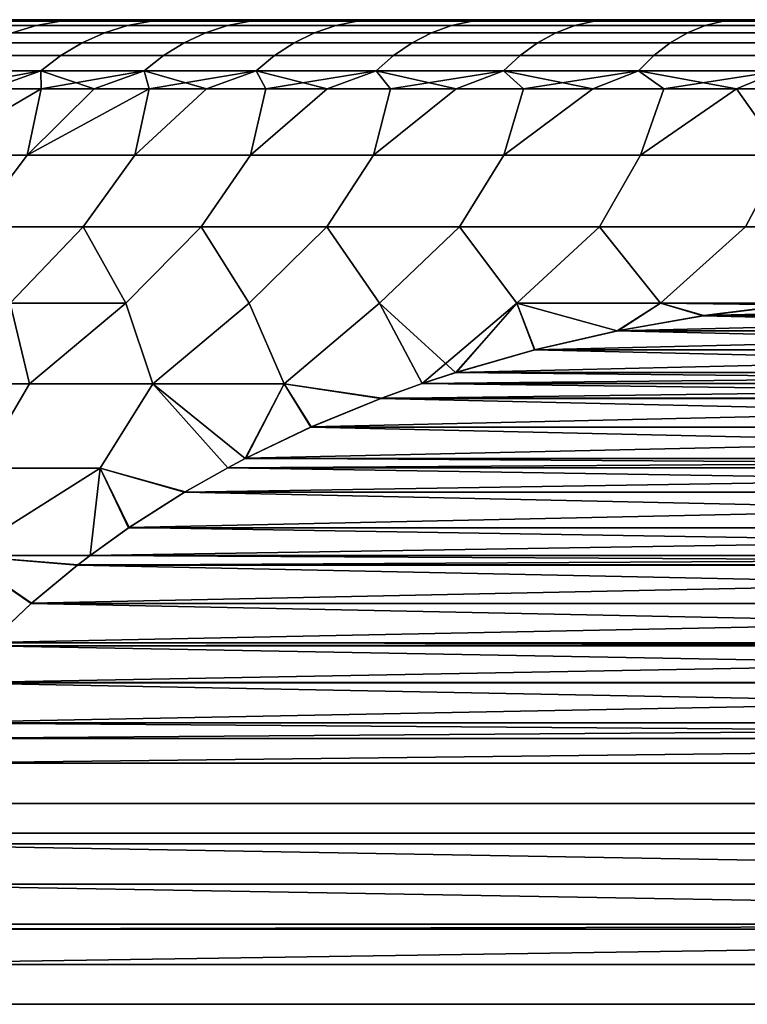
# Model space of a CAD drawing. Header units: metres. Extents: x -109 to 109, y -100 to 58.
# Tile 571 of 642: x 67.04 to 69.68, y 23.43 to 27. Entities that reach past the tile are written whole.
import ezdxf

# ---------------------------------------------------------------- set-up
doc = ezdxf.new("R2010")
doc.units = ezdxf.units.M
doc.layers.add('solid_21_062_100_XXX', color=7, linetype='CONTINUOUS')

msp = doc.modelspace()

# ---------------------------------------------------------------- linework, layer by layer
at = {"layer": 'solid_21_062_100_XXX'}
for points in [[(87.140907, 27, -0.321182), (65.854248, 27), (65.859093, 27, 0.321182), (87.145752, 27)], [(87.126366, 27, -0.642143), (65.859093, 27, -0.321184), (65.854248, 27), (87.140907, 27, -0.321182)], [(65.873634, 27, 0.642143), (87.140907, 27, 0.321184), (87.145752, 27), (65.859093, 27, 0.321182)], [(87.102112, 27, -0.962946), (65.873634, 27, -0.642147), (65.859093, 27, -0.321184), (87.126366, 27, -0.642143)], [(65.897888, 27, 0.962946), (87.126366, 27, 0.642147), (87.140907, 27, 0.321184), (65.873634, 27, 0.642143)], [(87.068169, 27, -1.282894), (65.897888, 27, -0.962951), (65.873634, 27, -0.642147), (87.102112, 27, -0.962946)], [(65.931831, 27, 1.282894), (87.102112, 27, 0.962951), (87.126366, 27, 0.642147), (65.897888, 27, 0.962946)], [(87.024551, 27, -1.60181), (65.931831, 27, -1.282899), (65.897888, 27, -0.962951), (87.068169, 27, -1.282894)], [(65.975449, 27, 1.60181), (87.068169, 27, 1.282899), (87.102112, 27, 0.962951), (65.931831, 27, 1.282894)], [(86.971336, 27, -1.919156), (65.975449, 27, -1.601815), (65.931831, 27, -1.282899), (87.024551, 27, -1.60181)], [(66.028664, 27, 1.919156), (87.024551, 27, 1.601815), (87.068169, 27, 1.282899), (65.975449, 27, 1.60181)], [(86.908562, 27, -2.234689), (66.028671, 27, -1.91916), (65.975449, 27, -1.601815), (86.971336, 27, -1.919156)], [(66.091438, 27, 2.234689), (86.971329, 27, 1.91916), (87.024551, 27, 1.601815), (66.028664, 27, 1.919156)], [(86.836288, 27, -2.548169), (66.091438, 27, -2.234693), (66.028671, 27, -1.91916), (86.908562, 27, -2.234689)], [(66.163712, 27, 2.548169), (86.908562, 27, 2.234693), (86.971329, 27, 1.91916), (66.091438, 27, 2.234689)], [(86.754593, 27, -2.859239), (66.163712, 27, -2.548174), (66.091438, 27, -2.234693), (86.836288, 27, -2.548169)], [(66.245407, 27, 2.859239), (86.836288, 27, 2.548174), (86.908562, 27, 2.234693), (66.163712, 27, 2.548169)], [(86.663521, 27, -3.167783), (66.245407, 27, -2.859244), (66.163712, 27, -2.548174), (86.754593, 27, -2.859239)], [(66.336479, 27, 3.167783), (86.754593, 27, 2.859244), (86.836288, 27, 2.548174), (66.245407, 27, 2.859239)], [(86.563179, 27, -3.47338), (66.336479, 27, -3.167789), (66.245407, 27, -2.859244), (86.663521, 27, -3.167783)], [(66.436821, 27, 3.47338), (86.663521, 27, 3.167789), (86.754593, 27, 2.859244), (66.336479, 27, 3.167783)], [(86.453651, 27, -3.775829), (66.436821, 27, -3.473385), (66.336479, 27, -3.167789), (86.563179, 27, -3.47338)], [(66.546349, 27, 3.775829), (86.563179, 27, 3.473385), (86.663521, 27, 3.167789), (66.436821, 27, 3.47338)], [(86.335022, 27, -4.074839), (66.546356, 27, -3.775835), (66.436821, 27, -3.473385), (86.453651, 27, -3.775829)], [(66.664978, 27, 4.074839), (86.453644, 27, 3.775835), (86.563179, 27, 3.473385), (66.546349, 27, 3.775829)], [(86.207451, 27, -4.370056), (66.664978, 27, -4.074845), (66.546356, 27, -3.775835), (86.335022, 27, -4.074839)], [(66.792549, 27, 4.370056), (86.335022, 27, 4.074845), (86.453644, 27, 3.775835), (66.664978, 27, 4.074839)], [(86.070992, 27, -4.66134), (66.792549, 27, -4.370062), (66.664978, 27, -4.074845), (86.207451, 27, -4.370056)], [(66.803749, 26.97884, -4.869641), (67.103294, 26.97884, -5.425189), (67.016785, 26.952507, -5.475135), (66.714478, 26.952507, -4.914473)], [(67.103294, 26.97884, 5.425189), (66.803749, 26.97884, 4.869641), (66.714478, 26.952507, 4.914473), (67.016785, 26.952507, 5.475135)], [(66.929008, 27, 4.66134), (86.207451, 27, 4.370062), (86.335022, 27, 4.074845), (66.792549, 27, 4.370056)], [(85.925842, 27, -4.94828), (66.929008, 27, -4.661346), (66.792549, 27, -4.370062), (86.070992, 27, -4.66134)], [(66.894966, 26.994728, -4.823829), (67.191696, 26.994728, -5.374151), (67.103294, 26.97884, -5.425189), (66.803749, 26.97884, -4.869641)], [(67.191696, 26.994728, 5.374151), (66.894966, 26.994728, 4.823829), (66.803749, 26.97884, 4.869641), (67.103294, 26.97884, 5.425189)], [(66.894966, 26.994728, 4.823829), (67.074158, 27, 4.94828), (66.929008, 27, 4.66134)], [(67.191696, 26.994728, 5.374151), (67.074158, 27, 4.94828), (66.894966, 26.994728, 4.823829)], [(66.894966, 26.994728, -4.823829), (66.929008, 27, -4.661346), (67.074158, 27, -4.948287)], [(66.894966, 26.994728, -4.823829), (67.074158, 27, -4.948287), (67.227928, 27, -5.23075)], [(66.894966, 26.994728, -4.823829), (67.227928, 27, -5.23075), (67.191696, 26.994728, -5.374151)], [(67.074158, 27, 4.94828), (86.070992, 27, 4.661346), (86.207451, 27, 4.370062), (66.929008, 27, 4.66134)], [(85.772072, 27, -5.230743), (67.074158, 27, -4.948287), (66.929008, 27, -4.661346), (85.925842, 27, -4.94828)], [(67.103294, 26.97884, -5.425189), (67.434639, 26.97884, -5.96238), (67.351181, 26.952507, -6.017272), (67.016785, 26.952507, -5.475135)], [(67.434639, 26.97884, 5.96238), (67.103294, 26.97884, 5.425189), (67.016785, 26.952507, 5.475135), (67.351181, 26.952507, 6.017272)], [(67.227928, 27, 5.230743), (85.925842, 27, 4.948287), (86.070992, 27, 4.661346), (67.074158, 27, 4.94828)], [(67.191696, 26.994728, 5.374151), (67.227928, 27, 5.230743), (67.074158, 27, 4.94828)], [(85.609856, 27, -5.508408), (67.227928, 27, -5.23075), (67.074158, 27, -4.948287), (85.772072, 27, -5.230743)], [(67.191696, 26.994728, -5.374151), (67.519928, 26.994728, -5.906289), (67.434639, 26.97884, -5.96238), (67.103294, 26.97884, -5.425189)], [(67.519928, 26.994728, 5.906289), (67.191696, 26.994728, 5.374151), (67.103294, 26.97884, 5.425189), (67.434639, 26.97884, 5.96238)], [(67.191696, 26.994728, 5.374151), (67.390144, 27, 5.508408), (67.227928, 27, 5.230743)], [(67.519928, 26.994728, 5.906289), (67.390144, 27, 5.508408), (67.191696, 26.994728, 5.374151)], [(67.191696, 26.994728, -5.374151), (67.227928, 27, -5.23075), (67.390152, 27, -5.508414)], [(67.519928, 26.994728, -5.906289), (67.191696, 26.994728, -5.374151), (67.390152, 27, -5.508414), (67.560661, 27, -5.781022)], [(67.390144, 27, 5.508408), (85.772072, 27, 5.23075), (85.925842, 27, 4.948287), (67.227928, 27, 5.230743)], [(85.439346, 27, -5.781015), (67.390152, 27, -5.508414), (67.227928, 27, -5.23075), (85.609856, 27, -5.508408)], [(67.434639, 26.97884, -5.96238), (67.796661, 26.97884, -6.479396), (67.716537, 26.952507, -6.539048), (67.351181, 26.952507, -6.017272)], [(67.796661, 26.97884, 6.479396), (67.434639, 26.97884, 5.96238), (67.351181, 26.952507, 6.017272), (67.716537, 26.952507, 6.539048)], [(67.560654, 27, 5.781015), (85.609848, 27, 5.508414), (85.772072, 27, 5.23075), (67.390144, 27, 5.508408)], [(67.519928, 26.994728, 5.906289), (67.560654, 27, 5.781015), (67.390144, 27, 5.508408)], [(85.260643, 27, -6.048401), (67.560661, 27, -5.781022), (67.390152, 27, -5.508414), (85.439346, 27, -5.781015)], [(67.519928, 26.994728, -5.906289), (67.87854, 26.994728, -6.418441), (67.796661, 26.97884, -6.479396), (67.434639, 26.97884, -5.96238)], [(67.87854, 26.994728, 6.418441), (67.519928, 26.994728, 5.906289), (67.434639, 26.97884, 5.96238), (67.796661, 26.97884, 6.479396)], [(67.519928, 26.994728, 5.906289), (67.739357, 27, 6.048401), (67.560654, 27, 5.781015)], [(67.87854, 26.994728, 6.418441), (67.739357, 27, 6.048401), (67.519928, 26.994728, 5.906289)], [(67.519928, 26.994728, -5.906289), (67.560661, 27, -5.781022), (67.739365, 27, -6.048407)], [(67.87854, 26.994728, -6.418441), (67.519928, 26.994728, -5.906289), (67.739365, 27, -6.048407), (67.926003, 27, -6.310197)], [(67.739357, 27, 6.048401), (85.439339, 27, 5.781022), (85.609848, 27, 5.508414), (67.560654, 27, 5.781015)], [(85.073997, 27, -6.310192), (67.739365, 27, -6.048407), (67.560661, 27, -5.781022), (85.260643, 27, -6.048401)], [(67.796661, 26.97884, -6.479396), (68.188126, 26.97884, -6.974489), (68.111603, 26.952507, -7.038698), (67.716537, 26.952507, -6.539048)], [(68.188126, 26.97884, 6.974489), (67.796661, 26.97884, 6.479396), (67.716537, 26.952507, 6.539048), (68.111603, 26.952507, 7.038698)], [(67.926003, 27, 6.310192), (85.260635, 27, 6.048407), (85.439339, 27, 5.781022), (67.739357, 27, 6.048401)], [(67.87854, 26.994728, 6.418441), (67.926003, 27, 6.310192), (67.739357, 27, 6.048401)], [(84.879494, 27, -6.566281), (67.926003, 27, -6.310197), (67.739365, 27, -6.048407), (85.073997, 27, -6.310192)], [(67.87854, 26.994728, -6.418441), (68.266319, 26.994728, -6.908875), (68.188126, 26.97884, -6.974489), (67.796661, 26.97884, -6.479396)], [(68.266319, 26.994728, 6.908875), (67.87854, 26.994728, 6.418441), (67.796661, 26.97884, 6.479396), (68.188126, 26.97884, 6.974489)], [(67.87854, 26.994728, 6.418441), (68.120506, 27, 6.566281), (67.926003, 27, 6.310192)], [(68.266319, 26.994728, 6.908875), (68.120506, 27, 6.566281), (67.87854, 26.994728, 6.418441)], [(67.87854, 26.994728, -6.418441), (67.926003, 27, -6.310197), (68.120506, 27, -6.566288)], [(68.266319, 26.994728, -6.908875), (67.87854, 26.994728, -6.418441), (68.120506, 27, -6.566288), (68.322624, 27, -6.816337)], [(68.120506, 27, 6.566281), (85.073997, 27, 6.310197), (85.260635, 27, 6.048407), (67.926003, 27, 6.310192)], [(84.677383, 27, -6.816331), (68.120506, 27, -6.566288), (67.926003, 27, -6.310197), (84.879494, 27, -6.566281)], [(68.188126, 26.97884, -6.974489), (68.607719, 26.97884, -7.445982), (68.535065, 26.952507, -7.514532), (68.111603, 26.952507, -7.038698)], [(68.607719, 26.97884, 7.445982), (68.188126, 26.97884, 6.974489), (68.111603, 26.952507, 7.038698), (68.535065, 26.952507, 7.514532)], [(68.322617, 27, 6.816331), (84.879494, 27, 6.566288), (85.073997, 27, 6.310197), (68.120506, 27, 6.566281)], [(68.266319, 26.994728, 6.908875), (68.322617, 27, 6.816331), (68.120506, 27, 6.566281)], [(84.467819, 27, -7.060165), (68.322624, 27, -6.816337), (68.120506, 27, -6.566288), (84.677383, 27, -6.816331)], [(68.266319, 26.994728, -6.908875), (68.681969, 26.994728, -7.375933), (68.607719, 26.97884, -7.445982), (68.188126, 26.97884, -6.974489)], [(68.681969, 26.994728, 7.375933), (68.266319, 26.994728, 6.908875), (68.188126, 26.97884, 6.974489), (68.607719, 26.97884, 7.445982)], [(68.266319, 26.994728, 6.908875), (68.532181, 27, 7.060165), (68.322617, 27, 6.816331)], [(68.681969, 26.994728, 7.375933), (68.532181, 27, 7.060165), (68.266319, 26.994728, 6.908875)], [(68.266319, 26.994728, -6.908875), (68.322624, 27, -6.816337), (68.532188, 27, -7.060171)], [(68.681969, 26.994728, -7.375933), (68.266319, 26.994728, -6.908875), (68.532188, 27, -7.060171), (68.749054, 27, -7.297593)], [(68.532181, 27, 7.060165), (84.677376, 27, 6.816337), (84.879494, 27, 6.566288), (68.322617, 27, 6.816331)], [(84.467819, 27, -7.060165), (68.532188, 27, -7.060171), (68.322624, 27, -6.816337)], [(68.532181, 27, 7.060165), (84.467812, 27, 7.060171), (84.677376, 27, 6.816337)], [(68.532181, 27, 7.060165), (68.749054, 27, 7.297587), (84.467812, 27, 7.060171)], [(68.681969, 26.994728, 7.375933), (68.749054, 27, 7.297587), (68.532181, 27, 7.060165)], [(84.250946, 27, -7.297587), (68.749054, 27, -7.297593), (68.532188, 27, -7.060171)], [(84.467819, 27, -7.060165), (84.250946, 27, -7.297587), (68.532188, 27, -7.060171)], [(68.607719, 26.97884, -7.445982), (69.054016, 26.97884, -7.892279), (68.985466, 26.952507, -7.964938), (68.535065, 26.952507, -7.514532)], [(69.054016, 26.97884, 7.892279), (68.607719, 26.97884, 7.445982), (68.535065, 26.952507, 7.514532), (68.985466, 26.952507, 7.964938)], [(68.681969, 26.994728, -7.375933), (69.124069, 26.994728, -7.818032), (69.054016, 26.97884, -7.892279), (68.607719, 26.97884, -7.445982)], [(69.124069, 26.994728, 7.818032), (68.681969, 26.994728, 7.375933), (68.607719, 26.97884, 7.445982), (69.054016, 26.97884, 7.892279)], [(68.681969, 26.994728, 7.375933), (68.972939, 27, 7.528301), (68.749054, 27, 7.297587)], [(69.124069, 26.994728, 7.818032), (68.972939, 27, 7.528301), (68.681969, 26.994728, 7.375933)], [(68.681969, 26.994728, -7.375933), (68.749054, 27, -7.297593), (68.972939, 27, -7.528306)], [(68.681969, 26.994728, -7.375933), (68.972939, 27, -7.528306), (69.124069, 26.994728, -7.818032)], [(68.749054, 27, 7.297587), (84.250946, 27, 7.297593), (84.467812, 27, 7.060171)], [(68.749054, 27, 7.297587), (68.972939, 27, 7.528301), (84.250946, 27, 7.297593)], [(84.027061, 27, -7.528301), (68.972939, 27, -7.528306), (68.749054, 27, -7.297593)], [(84.250946, 27, -7.297587), (84.027061, 27, -7.528301), (68.749054, 27, -7.297593)], [(68.972939, 27, 7.528301), (84.027061, 27, 7.528306), (84.250946, 27, 7.297593)], [(68.972939, 27, 7.528301), (69.203751, 27, 7.752206), (84.027061, 27, 7.528306)], [(69.124069, 26.994728, 7.818032), (69.203751, 27, 7.752206), (68.972939, 27, 7.528301)], [(83.796249, 27, -7.752206), (69.203751, 27, -7.752212), (68.972939, 27, -7.528306)], [(69.124069, 26.994728, -7.818032), (68.972939, 27, -7.528306), (69.203751, 27, -7.752212)], [(84.027061, 27, -7.528301), (83.796249, 27, -7.752206), (68.972939, 27, -7.528306)], [(69.054016, 26.97884, -7.892279), (69.525513, 26.97884, -8.311872), (69.461304, 26.952507, -8.388393), (68.985466, 26.952507, -7.964938)], [(69.525513, 26.97884, 8.311872), (69.054016, 26.97884, 7.892279), (68.985466, 26.952507, 7.964938), (69.461304, 26.952507, 8.388393)], [(69.124069, 26.994728, -7.818032), (69.591125, 26.994728, -8.233677), (69.525513, 26.97884, -8.311872), (69.054016, 26.97884, -7.892279)], [(69.591125, 26.994728, 8.233677), (69.124069, 26.994728, 7.818032), (69.054016, 26.97884, 7.892279), (69.525513, 26.97884, 8.311872)], [(69.124069, 26.994728, 7.818032), (69.591125, 26.994728, 8.233677), (69.441162, 27, 7.968988), (69.203751, 27, 7.752206)], [(69.124069, 26.994728, -7.818032), (69.203751, 27, -7.752212), (69.44117, 27, -7.968993)], [(69.124069, 26.994728, -7.818032), (69.44117, 27, -7.968993), (69.591125, 26.994728, -8.233677)], [(69.203751, 27, 7.752206), (83.796249, 27, 7.752212), (84.027061, 27, 7.528306)], [(69.203751, 27, 7.752206), (69.441162, 27, 7.968988), (83.796249, 27, 7.752212)], [(83.558838, 27, -7.968988), (69.44117, 27, -7.968993), (69.203751, 27, -7.752212)], [(83.796249, 27, -7.752206), (83.558838, 27, -7.968988), (69.203751, 27, -7.752212)], [(69.441162, 27, 7.968988), (83.55883, 27, 7.968993), (83.796249, 27, 7.752212)], [(69.441162, 27, 7.968988), (69.685043, 27, 8.17853), (83.55883, 27, 7.968993)], [(69.591125, 26.994728, 8.233677), (69.685043, 27, 8.17853), (69.441162, 27, 7.968988)], [(83.314957, 27, -8.17853), (69.685043, 27, -8.178535), (69.44117, 27, -7.968993)], [(69.591125, 26.994728, -8.233677), (69.44117, 27, -7.968993), (69.685043, 27, -8.178535)], [(83.558838, 27, -7.968988), (83.314957, 27, -8.17853), (69.44117, 27, -7.968993)], [(69.525513, 26.97884, -8.311872), (70.020607, 26.97884, -8.70334), (69.960953, 26.952507, -8.783465), (69.461304, 26.952507, -8.388393)], [(70.020607, 26.97884, 8.70334), (69.525513, 26.97884, 8.311872), (69.461304, 26.952507, 8.388393), (69.960953, 26.952507, 8.783465)], [(69.591125, 26.994728, -8.233677), (70.081558, 26.994728, -8.621463), (70.020607, 26.97884, -8.70334), (69.525513, 26.97884, -8.311872)], [(70.081558, 26.994728, 8.621463), (69.591125, 26.994728, 8.233677), (69.525513, 26.97884, 8.311872), (70.020607, 26.97884, 8.70334)], [(69.591125, 26.994728, 8.233677), (70.081558, 26.994728, 8.621463), (69.935143, 27, 8.380613), (69.685043, 27, 8.17853)], [(69.591125, 26.994728, -8.233677), (69.685043, 27, -8.178535), (69.93515, 27, -8.380618)], [(69.591125, 26.994728, -8.233677), (69.93515, 27, -8.380618), (70.081558, 26.994728, -8.621463)], [(67.016785, 26.952507, -5.475135), (67.351181, 26.952507, -6.017272), (67.270439, 26.916008, -6.070378), (66.93309, 26.916008, -5.523457)], [(67.351181, 26.952507, 6.017272), (67.016785, 26.952507, 5.475135), (66.93309, 26.916008, 5.523457), (67.270439, 26.916008, 6.070378)], [(67.351181, 26.952507, -6.017272), (67.716537, 26.952507, -6.539048), (67.639015, 26.916008, -6.596759), (67.270439, 26.916008, -6.070378)], [(67.716537, 26.952507, 6.539048), (67.351181, 26.952507, 6.017272), (67.270439, 26.916008, 6.070378), (67.639015, 26.916008, 6.596759)], [(67.716537, 26.952507, -6.539048), (68.111603, 26.952507, -7.038698), (68.037575, 26.916008, -7.100819), (67.639015, 26.916008, -6.596759)], [(68.111603, 26.952507, 7.038698), (67.716537, 26.952507, 6.539048), (67.639015, 26.916008, 6.596759), (68.037575, 26.916008, 7.100819)], [(68.111603, 26.952507, -7.038698), (68.535065, 26.952507, -7.514532), (68.464767, 26.916008, -7.580852), (68.037575, 26.916008, -7.100819)], [(68.535065, 26.952507, 7.514532), (68.111603, 26.952507, 7.038698), (68.037575, 26.916008, 7.100819), (68.464767, 26.916008, 7.580852)], [(68.535065, 26.952507, -7.514532), (68.985466, 26.952507, -7.964938), (68.919151, 26.916008, -8.035233), (68.464767, 26.916008, -7.580852)], [(68.985466, 26.952507, 7.964938), (68.535065, 26.952507, 7.514532), (68.464767, 26.916008, 7.580852), (68.919151, 26.916008, 8.035233)], [(68.985466, 26.952507, -7.964938), (69.461304, 26.952507, -8.388393), (69.399178, 26.916008, -8.462426), (68.919151, 26.916008, -8.035233)], [(69.461304, 26.952507, 8.388393), (68.985466, 26.952507, 7.964938), (68.919151, 26.916008, 8.035233), (69.399178, 26.916008, 8.462426)], [(69.461304, 26.952507, -8.388393), (69.960953, 26.952507, -8.783465), (69.903244, 26.916008, -8.860985), (69.399178, 26.916008, -8.462426)], [(69.960953, 26.952507, 8.783465), (69.461304, 26.952507, 8.388393), (69.399178, 26.916008, 8.462426), (69.903244, 26.916008, 8.860985)], [(66.93309, 26.916008, -5.523457), (67.270439, 26.916008, -6.070378), (67.193275, 26.869734, -6.121131), (66.853104, 26.869734, -5.569637)], [(67.270439, 26.916008, 6.070378), (66.93309, 26.916008, 5.523457), (66.853104, 26.869734, 5.569637), (67.193275, 26.869734, 6.121131)], [(67.270439, 26.916008, -6.070378), (67.639015, 26.916008, -6.596759), (67.564926, 26.869734, -6.651913), (67.193275, 26.869734, -6.121131)], [(67.639015, 26.916008, 6.596759), (67.270439, 26.916008, 6.070378), (67.193275, 26.869734, 6.121131), (67.564926, 26.869734, 6.651913)], [(67.639015, 26.916008, -6.596759), (68.037575, 26.916008, -7.100819), (67.96682, 26.869734, -7.160187), (67.564926, 26.869734, -6.651913)], [(68.037575, 26.916008, 7.100819), (67.639015, 26.916008, 6.596759), (67.564926, 26.869734, 6.651913), (67.96682, 26.869734, 7.160187)], [(68.037575, 26.916008, -7.100819), (68.464767, 26.916008, -7.580852), (68.397583, 26.869734, -7.644234), (67.96682, 26.869734, -7.160187)], [(68.464767, 26.916008, 7.580852), (68.037575, 26.916008, 7.100819), (67.96682, 26.869734, 7.160187), (68.397583, 26.869734, 7.644234)], [(68.464767, 26.916008, -7.580852), (68.919151, 26.916008, -8.035233), (68.855766, 26.869734, -8.102414), (68.397583, 26.869734, -7.644234)], [(68.919151, 26.916008, 8.035233), (68.464767, 26.916008, 7.580852), (68.397583, 26.869734, 7.644234), (68.855766, 26.869734, 8.102414)], [(68.919151, 26.916008, -8.035233), (69.399178, 26.916008, -8.462426), (69.339813, 26.869734, -8.533179), (68.855766, 26.869734, -8.102414)], [(69.399178, 26.916008, 8.462426), (68.919151, 26.916008, 8.035233), (68.855766, 26.869734, 8.102414), (69.339813, 26.869734, 8.533179)], [(69.399178, 26.916008, -8.462426), (69.903244, 26.916008, -8.860985), (69.848083, 26.869734, -8.93507), (69.339813, 26.869734, -8.533179)], [(69.903244, 26.916008, 8.860985), (69.399178, 26.916008, 8.462426), (69.339813, 26.869734, 8.533179), (69.848083, 26.869734, 8.93507)], [(66.853104, 26.869734, -5.569637), (67.193275, 26.869734, -6.121131), (67.120506, 26.814177, -6.16899), (66.777679, 26.814177, -5.613184)], [(67.193275, 26.869734, 6.121131), (66.853104, 26.869734, 5.569637), (66.777679, 26.814177, 5.613184), (67.120506, 26.814177, 6.16899)], [(67.193275, 26.869734, -6.121131), (67.564926, 26.869734, -6.651913), (67.495071, 26.814177, -6.703922), (67.120506, 26.814177, -6.16899)], [(67.564926, 26.869734, 6.651913), (67.193275, 26.869734, 6.121131), (67.120506, 26.814177, 6.16899), (67.495071, 26.814177, 6.703922)], [(67.564926, 26.869734, -6.651913), (67.96682, 26.869734, -7.160187), (67.900101, 26.814177, -7.216171), (67.495071, 26.814177, -6.703922)], [(67.96682, 26.869734, 7.160187), (67.564926, 26.869734, 6.651913), (67.495071, 26.814177, 6.703922), (67.900101, 26.814177, 7.216171)], [(67.96682, 26.869734, -7.160187), (68.397583, 26.869734, -7.644234), (68.334236, 26.814177, -7.704001), (67.900101, 26.814177, -7.216171)], [(68.397583, 26.869734, 7.644234), (67.96682, 26.869734, 7.160187), (67.900101, 26.814177, 7.216171), (68.334236, 26.814177, 7.704001)], [(68.397583, 26.869734, -7.644234), (68.855766, 26.869734, -8.102414), (68.795998, 26.814177, -8.165765), (68.334236, 26.814177, -7.704001)], [(68.855766, 26.869734, 8.102414), (68.397583, 26.869734, 7.644234), (68.334236, 26.814177, 7.704001), (68.795998, 26.814177, 8.165765)], [(68.855766, 26.869734, -8.102414), (69.339813, 26.869734, -8.533179), (69.283829, 26.814177, -8.599897), (68.795998, 26.814177, -8.165765)], [(69.339813, 26.869734, 8.533179), (68.855766, 26.869734, 8.102414), (68.795998, 26.814177, 8.165765), (69.283829, 26.814177, 8.599897)], [(69.339813, 26.869734, -8.533179), (69.848083, 26.869734, -8.93507), (69.796074, 26.814177, -9.00493), (69.283829, 26.814177, -8.599897)], [(69.848083, 26.869734, 8.93507), (69.339813, 26.869734, 8.533179), (69.283829, 26.814177, 8.599897), (69.796074, 26.814177, 9.00493)], [(67.120506, 26.814177, -6.16899), (67.12175, 26.75, -6.316722), (66.710808, 26.509626, -6.150958), (66.938683, 26.75, -6.036038)], [(67.120506, 26.814177, -6.16899), (66.938683, 26.75, -6.036038), (66.764015, 26.75, -5.750053)], [(66.777679, 26.814177, -5.613184), (67.120506, 26.814177, -6.16899), (66.764015, 26.75, -5.750053)], [(67.120506, 26.814177, 6.16899), (66.777679, 26.814177, 5.613184), (66.938683, 26.75, 6.036038)], [(67.120506, 26.814177, 6.16899), (66.938683, 26.75, 6.036038), (67.12175, 26.75, 6.316722)], [(67.495071, 26.814177, -6.703922), (67.512428, 26.75, -6.861204), (67.071091, 26.509626, -6.690166), (67.313057, 26.75, -6.591857)], [(67.120506, 26.814177, -6.16899), (67.495071, 26.814177, -6.703922), (67.12175, 26.75, -6.316722)], [(67.120506, 26.814177, 6.16899), (67.12175, 26.75, 6.316722), (67.313057, 26.75, 6.591857)], [(67.495071, 26.814177, 6.703922), (67.120506, 26.814177, 6.16899), (67.313057, 26.75, 6.591857)], [(67.495071, 26.814177, -6.703922), (67.313057, 26.75, -6.591857), (67.12175, 26.75, -6.316722)], [(67.495071, 26.814177, 6.703922), (67.313057, 26.75, 6.591857), (67.512428, 26.75, 6.861204)], [(67.495071, 26.814177, -6.703922), (67.900101, 26.814177, -7.216171), (67.512428, 26.75, -6.861204)], [(67.495071, 26.814177, 6.703922), (67.512428, 26.75, 6.861204), (67.719696, 26.75, 7.124524)], [(67.900101, 26.814177, 7.216171), (67.495071, 26.814177, 6.703922), (67.719696, 26.75, 7.124524)], [(67.900101, 26.814177, -7.216171), (67.719696, 26.75, -7.124524), (67.512428, 26.75, -6.861204)], [(67.900101, 26.814177, -7.216171), (67.934677, 26.75, -7.381586), (67.719696, 26.75, -7.124524)], [(67.900101, 26.814177, 7.216171), (67.719696, 26.75, 7.124524), (67.934677, 26.75, 7.381586)], [(67.900101, 26.814177, -7.216171), (68.334236, 26.814177, -7.704001), (67.934677, 26.75, -7.381586)], [(67.900101, 26.814177, 7.216171), (67.934677, 26.75, 7.381586), (68.157181, 26.75, 7.632165)], [(68.334236, 26.814177, 7.704001), (67.900101, 26.814177, 7.216171), (68.157181, 26.75, 7.632165)], [(68.334236, 26.814177, -7.704001), (68.157181, 26.75, -7.632165), (67.934677, 26.75, -7.381586)], [(68.334236, 26.814177, -7.704001), (68.387016, 26.75, -7.87604), (68.157181, 26.75, -7.632165)], [(68.334236, 26.814177, 7.704001), (68.157181, 26.75, 7.632165), (68.387016, 26.75, 7.87604)], [(68.334236, 26.814177, -7.704001), (68.795998, 26.814177, -8.165765), (68.387016, 26.75, -7.87604)], [(68.334236, 26.814177, 7.704001), (68.387016, 26.75, 7.87604), (68.62397, 26.75, 8.112997)], [(68.795998, 26.814177, 8.165765), (68.334236, 26.814177, 7.704001), (68.62397, 26.75, 8.112997)], [(68.795998, 26.814177, -8.165765), (68.62397, 26.75, -8.112997), (68.387016, 26.75, -7.87604)], [(68.795998, 26.814177, -8.165765), (68.867844, 26.75, -8.342828), (68.62397, 26.75, -8.112997)], [(68.795998, 26.814177, 8.165765), (68.62397, 26.75, 8.112997), (68.867844, 26.75, 8.342828)], [(68.795998, 26.814177, -8.165765), (69.283829, 26.814177, -8.599897), (68.867844, 26.75, -8.342828)], [(68.795998, 26.814177, 8.165765), (68.867844, 26.75, 8.342828), (69.118423, 26.75, 8.565331)], [(69.283829, 26.814177, 8.599897), (68.795998, 26.814177, 8.165765), (69.118423, 26.75, 8.565331)], [(69.283829, 26.814177, -8.599897), (69.118423, 26.75, -8.56533), (68.867844, 26.75, -8.342828)], [(69.283829, 26.814177, -8.599897), (69.375488, 26.75, -8.780309), (69.118423, 26.75, -8.56533)], [(69.283829, 26.814177, 8.599897), (69.118423, 26.75, 8.565331), (69.375488, 26.75, 8.780309)], [(69.283829, 26.814177, -8.599897), (69.796074, 26.814177, -9.00493), (69.375488, 26.75, -8.780309)], [(69.283829, 26.814177, 8.599897), (69.375488, 26.75, 8.780309), (69.638802, 26.75, 8.987576)], [(69.796074, 26.814177, 9.00493), (69.283829, 26.814177, 8.599897), (69.638802, 26.75, 8.987576)], [(69.796074, 26.814177, -9.00493), (69.638802, 26.75, -8.987576), (69.375488, 26.75, -8.780309)], [(69.796074, 26.814177, -9.00493), (69.90815, 26.75, -9.186948), (69.638802, 26.75, -8.987576)], [(69.796074, 26.814177, 9.00493), (69.638802, 26.75, 8.987576), (69.809837, 26.509626, 9.428905), (69.90815, 26.75, 9.186948)], [(67.071091, 26.509626, -6.690166), (66.710808, 26.509626, -6.150958), (67.12175, 26.75, -6.316722)], [(66.710808, 26.509626, 6.150958), (67.071091, 26.509626, 6.690166), (67.12175, 26.75, 6.316722), (66.938683, 26.75, 6.036038)], [(67.461052, 26.509626, -7.208323), (67.071091, 26.509626, -6.690166), (67.512428, 26.75, -6.861204)], [(67.071091, 26.509626, -6.690166), (67.12175, 26.75, -6.316722), (67.313057, 26.75, -6.591857)], [(67.071091, 26.509626, 6.690166), (67.313057, 26.75, 6.591857), (67.12175, 26.75, 6.316722)], [(67.071091, 26.509626, 6.690166), (67.461052, 26.509626, 7.208323), (67.512428, 26.75, 6.861204), (67.313057, 26.75, 6.591857)], [(67.87944, 26.509626, -7.703802), (67.461052, 26.509626, -7.208323), (67.719696, 26.75, -7.124524), (67.934677, 26.75, -7.381586)], [(67.461052, 26.509626, -7.208323), (67.512428, 26.75, -6.861204), (67.719696, 26.75, -7.124524)], [(67.461052, 26.509626, 7.208323), (67.719696, 26.75, 7.124524), (67.512428, 26.75, 6.861204)], [(67.461052, 26.509626, 7.208323), (67.87944, 26.509626, 7.703802), (67.934677, 26.75, 7.381586), (67.719696, 26.75, 7.124524)], [(68.324959, 26.509626, -8.17504), (67.87944, 26.509626, -7.703802), (68.157181, 26.75, -7.632165), (68.387016, 26.75, -7.87604)], [(67.87944, 26.509626, -7.703802), (67.934677, 26.75, -7.381586), (68.157181, 26.75, -7.632165)], [(67.87944, 26.509626, 7.703802), (68.157181, 26.75, 7.632165), (67.934677, 26.75, 7.381586)], [(67.87944, 26.509626, 7.703802), (68.324959, 26.509626, 8.17504), (68.387016, 26.75, 7.87604), (68.157181, 26.75, 7.632165)], [(68.796196, 26.509626, -8.620558), (68.324959, 26.509626, -8.17504), (68.62397, 26.75, -8.112997), (68.867844, 26.75, -8.342828)], [(68.324959, 26.509626, -8.17504), (68.387016, 26.75, -7.87604), (68.62397, 26.75, -8.112997)], [(68.324959, 26.509626, 8.17504), (68.62397, 26.75, 8.112997), (68.387016, 26.75, 7.87604)], [(68.324959, 26.509626, 8.17504), (68.796196, 26.509626, 8.620558), (68.867844, 26.75, 8.342828), (68.62397, 26.75, 8.112997)], [(69.291679, 26.509626, -9.038952), (68.796196, 26.509626, -8.620558), (69.118423, 26.75, -8.56533), (69.375488, 26.75, -8.780309)], [(68.796196, 26.509626, -8.620558), (68.867844, 26.75, -8.342828), (69.118423, 26.75, -8.56533)], [(68.796196, 26.509626, 8.620558), (69.118423, 26.75, 8.565331), (68.867844, 26.75, 8.342828)], [(68.796196, 26.509626, 8.620558), (69.291679, 26.509626, 9.038952), (69.375488, 26.75, 8.780309), (69.118423, 26.75, 8.565331)], [(69.809837, 26.509626, -9.428905), (69.291679, 26.509626, -9.038952), (69.638802, 26.75, -8.987576), (69.90815, 26.75, -9.186948)], [(69.291679, 26.509626, -9.038952), (69.375488, 26.75, -8.780309), (69.638802, 26.75, -8.987576)], [(69.291679, 26.509626, 9.038952), (69.638802, 26.75, 8.987576), (69.375488, 26.75, 8.780309)], [(69.291679, 26.509626, 9.038952), (69.809837, 26.509626, 9.428905), (69.638802, 26.75, 8.987576)], [(66.710808, 26.509626, -6.150958), (67.071091, 26.509626, -6.690166), (66.876038, 26.249126, -6.828563), (66.508301, 26.249126, -6.278201)], [(67.071091, 26.509626, 6.690166), (66.710808, 26.509626, 6.150958), (66.508301, 26.249126, 6.278201), (66.876038, 26.249126, 6.828563)], [(67.071091, 26.509626, -6.690166), (67.461052, 26.509626, -7.208323), (67.274063, 26.249126, -7.35744), (66.876038, 26.249126, -6.828563)], [(67.461052, 26.509626, 7.208323), (67.071091, 26.509626, 6.690166), (66.876038, 26.249126, 6.828563), (67.274063, 26.249126, 7.35744)], [(67.461052, 26.509626, -7.208323), (67.87944, 26.509626, -7.703802), (67.701111, 26.249126, -7.863168), (67.274063, 26.249126, -7.35744)], [(67.87944, 26.509626, 7.703802), (67.461052, 26.509626, 7.208323), (67.274063, 26.249126, 7.35744), (67.701111, 26.249126, 7.863168)], [(67.87944, 26.509626, -7.703802), (68.324959, 26.509626, -8.17504), (68.155846, 26.249126, -8.344156), (67.701111, 26.249126, -7.863168)], [(68.324959, 26.509626, 8.17504), (67.87944, 26.509626, 7.703802), (67.701111, 26.249126, 7.863168), (68.155846, 26.249126, 8.344156)], [(68.324959, 26.509626, -8.17504), (68.796196, 26.509626, -8.620558), (68.636833, 26.249126, -8.798889), (68.155846, 26.249126, -8.344156)], [(68.796196, 26.509626, 8.620558), (68.324959, 26.509626, 8.17504), (68.155846, 26.249126, 8.344156), (68.636833, 26.249126, 8.798889)], [(68.796196, 26.509626, -8.620558), (69.291679, 26.509626, -9.038952), (69.142563, 26.249126, -9.225939), (68.636833, 26.249126, -8.798889)], [(69.291679, 26.509626, 9.038952), (68.796196, 26.509626, 8.620558), (68.636833, 26.249126, 8.798889), (69.142563, 26.249126, 9.225939)], [(69.291679, 26.509626, -9.038952), (69.809837, 26.509626, -9.428905), (69.67144, 26.249126, -9.62396), (69.142563, 26.249126, -9.225939)], [(69.809837, 26.509626, 9.428905), (69.291679, 26.509626, 9.038952), (69.142563, 26.249126, 9.225939), (69.67144, 26.249126, 9.62396)], [(69.809837, 26.509626, -9.428905), (70.349045, 26.509626, -9.789193), (70.221802, 26.249126, -9.9917), (69.67144, 26.249126, -9.62396)], [(70.349045, 26.509626, 9.789193), (69.809837, 26.509626, 9.428905), (69.67144, 26.249126, 9.62396), (70.221802, 26.249126, 9.9917)], [(66.618851, 25.972372, 6.845224), (67.009285, 25.972372, 7.377022), (67.274063, 26.249126, 7.35744), (66.876038, 26.249126, 6.828563)], [(66.876038, 26.249126, -6.828563), (67.274063, 26.249126, -7.35744), (67.00914, 25.972372, -7.376833)], [(67.274063, 26.249126, -7.35744), (67.428131, 25.972372, -7.886407), (67.078949, 25.68075, -7.783777), (67.00914, 25.972372, -7.376833)], [(67.009285, 25.972372, 7.377022), (67.428299, 25.972372, 7.886599), (67.701111, 26.249126, 7.863168), (67.274063, 26.249126, 7.35744)], [(67.274063, 26.249126, -7.35744), (67.701111, 26.249126, -7.863168), (67.428131, 25.972372, -7.886407)], [(67.701111, 26.249126, -7.863168), (67.874458, 25.972372, -8.372226), (67.526375, 25.68075, -8.295631), (67.428131, 25.972372, -7.886407)], [(67.52636, 25.68075, 8.295609), (67.874649, 25.972372, 8.37242), (67.701111, 26.249126, 7.863168), (67.428299, 25.972372, 7.886599)], [(67.701111, 26.249126, -7.863168), (68.155846, 26.249126, -8.344156), (67.874458, 25.972372, -8.372226)], [(67.874649, 25.972372, 8.37242), (68.155846, 26.249126, 8.344156), (67.701111, 26.249126, 7.863168)], [(68.155846, 26.249126, -8.344156), (68.346764, 25.972372, -8.832828), (68.001579, 25.68075, -8.781813), (67.874458, 25.972372, -8.372226)], [(68.001556, 25.68075, 8.78179), (68.34697, 25.972372, 8.833022), (68.155846, 26.249126, 8.344156), (67.874649, 25.972372, 8.37242)], [(68.155846, 26.249126, -8.344156), (68.636833, 26.249126, -8.798889), (68.346764, 25.972372, -8.832828)], [(68.34697, 25.972372, 8.833022), (68.636833, 26.249126, 8.798889), (68.155846, 26.249126, 8.344156)], [(68.636833, 26.249126, -8.798889), (68.84362, 25.972372, -9.266824), (68.50161, 25.681938, -9.238533), (68.346764, 25.972372, -8.832828)], [(68.621567, 25.721516, 9.307791), (68.843857, 25.972372, 9.267016), (68.636833, 26.249126, 8.798889), (68.34697, 25.972372, 8.833022)], [(68.636833, 26.249126, -8.798889), (69.142563, 26.249126, -9.225939), (68.84362, 25.972372, -9.266824)], [(68.843857, 25.972372, 9.267016), (69.142563, 26.249126, 9.225939), (68.636833, 26.249126, 8.798889)], [(69.67144, 26.249126, -9.62396), (69.363541, 25.972372, -9.672909), (68.84362, 25.972372, -9.266824), (69.142563, 26.249126, -9.225939)], [(69.207123, 25.87253, 9.645863), (69.3638, 25.972372, 9.673098), (69.142563, 26.249126, 9.225939), (68.843857, 25.972372, 9.267016)], [(69.3638, 25.972372, 9.673098), (69.67144, 26.249126, 9.62396), (69.142563, 26.249126, 9.225939)], [(70.221802, 26.249126, -9.9917), (69.904976, 25.973618, -10.048766), (69.363541, 25.972372, -9.672909), (69.67144, 26.249126, -9.62396)], [(69.3638, 25.972372, 9.673098), (69.905273, 25.973642, 10.048938), (70.221802, 26.249126, 9.9917), (69.67144, 26.249126, 9.62396)], [(66.66066, 25.68075, 7.247811), (67.078926, 25.68075, 7.783754), (67.009285, 25.972372, 7.377022)], [(67.00914, 25.972372, -7.376833), (67.078949, 25.68075, -7.783777), (66.660675, 25.68075, -7.247833)], [(67.078926, 25.68075, 7.783754), (67.428299, 25.972372, 7.886599), (67.009285, 25.972372, 7.377022)], [(67.078926, 25.68075, 7.783754), (67.52636, 25.68075, 8.295609), (67.428299, 25.972372, 7.886599)], [(67.428131, 25.972372, -7.886407), (67.526375, 25.68075, -8.295631), (67.078949, 25.68075, -7.783777)], [(67.860443, 25.409698, 8.868358), (68.001556, 25.68075, 8.78179), (67.874649, 25.972372, 8.37242), (67.52636, 25.68075, 8.295609)], [(67.874458, 25.972372, -8.372226), (68.001579, 25.68075, -8.781813), (67.526375, 25.68075, -8.295631)], [(68.351349, 25.627783, 9.151778), (68.501587, 25.681932, 9.238519), (68.34697, 25.972372, 8.833022), (68.001556, 25.68075, 8.78179)], [(68.346764, 25.972372, -8.832828), (68.50161, 25.681938, -9.238533), (68.353645, 25.628654, -9.153108), (68.001579, 25.68075, -8.781813)], [(68.501587, 25.681932, 9.238519), (68.621567, 25.721516, 9.307791), (68.34697, 25.972372, 8.833022)], [(68.84362, 25.972372, -9.266824), (68.624008, 25.722286, -9.309202), (68.50161, 25.681938, -9.238533)], [(68.621567, 25.721516, 9.307791), (68.907394, 25.803513, 9.472815), (68.843857, 25.972372, 9.267016)], [(68.84362, 25.972372, -9.266824), (68.909584, 25.804079, -9.474075), (68.624008, 25.722286, -9.309202)], [(68.84362, 25.972372, -9.266824), (69.363541, 25.972372, -9.672909), (69.209206, 25.872952, -9.647066), (68.909584, 25.804079, -9.474075)], [(68.907394, 25.803513, 9.472815), (69.207123, 25.87253, 9.645863), (68.843857, 25.972372, 9.267016)], [(69.207123, 25.87253, 9.645863), (69.518967, 25.927517, 9.825904), (69.3638, 25.972372, 9.673098)], [(69.363541, 25.972372, -9.672909), (69.520714, 25.92778, -9.826912), (69.209206, 25.872952, -9.647066)], [(69.363541, 25.972372, -9.672909), (69.904976, 25.973618, -10.048766), (69.84166, 25.967653, -10.01221)], [(69.363541, 25.972372, -9.672909), (69.84166, 25.967653, -10.01221), (69.520714, 25.92778, -9.826912)], [(69.840363, 25.967524, 10.011462), (69.905273, 25.973642, 10.048938), (69.3638, 25.972372, 9.673098)], [(69.518967, 25.927517, 9.825904), (69.840363, 25.967524, 10.011462), (69.3638, 25.972372, 9.673098)], [(71.480827, 25.927549, 10.958586), (69.840363, 25.967524, 10.011462), (69.518967, 25.927517, 9.825904)], [(71.159088, 25.967577, -10.77283), (69.520714, 25.92778, -9.826912), (69.84166, 25.967653, -10.01221)], [(71.480179, 25.927649, -10.958209), (69.520714, 25.92778, -9.826912), (71.159088, 25.967577, -10.77283)], [(71.792564, 25.872593, 11.138566), (69.518967, 25.927517, 9.825904), (69.207123, 25.87253, 9.645863)], [(71.480179, 25.927649, -10.958209), (69.209206, 25.872952, -9.647066), (69.520714, 25.92778, -9.826912)], [(71.791626, 25.872782, -11.138025), (69.209206, 25.872952, -9.647066), (71.480179, 25.927649, -10.958209)], [(71.480827, 25.927549, 10.958586), (69.518967, 25.927517, 9.825904), (71.792564, 25.872593, 11.138566)], [(72.092339, 25.803583, 11.311641), (69.207123, 25.87253, 9.645863), (68.907394, 25.803513, 9.472815)], [(71.791626, 25.872782, -11.138025), (68.909584, 25.804079, -9.474075), (69.209206, 25.872952, -9.647066)], [(72.091263, 25.80386, -11.31102), (68.909584, 25.804079, -9.474075), (71.791626, 25.872782, -11.138025)], [(71.792564, 25.872593, 11.138566), (69.207123, 25.87253, 9.645863), (72.092339, 25.803583, 11.311641)], [(72.378067, 25.72163, 11.476607), (68.907394, 25.803513, 9.472815), (68.621567, 25.721516, 9.307791)], [(72.091263, 25.80386, -11.31102), (68.624008, 25.722286, -9.309202), (68.909584, 25.804079, -9.474075)], [(72.091263, 25.80386, -11.31102), (72.37693, 25.721989, -11.475953), (68.624008, 25.722286, -9.309202)], [(72.092339, 25.803583, 11.311641), (68.907394, 25.803513, 9.472815), (72.378067, 25.72163, 11.476607)], [(72.378067, 25.72163, 11.476607), (68.621567, 25.721516, 9.307791), (68.501587, 25.681932, 9.238519)], [(72.378067, 25.72163, 11.476607), (68.501587, 25.681932, 9.238519), (72.498405, 25.681936, 11.546086)], [(72.49839, 25.68194, -11.546078), (68.50161, 25.681938, -9.238533), (68.624008, 25.722286, -9.309202)], [(72.37693, 25.721989, -11.475953), (72.49839, 25.68194, -11.546078), (68.624008, 25.722286, -9.309202)], [(66.490685, 25.375717, 7.318627), (66.8992, 25.375717, 7.846864), (67.078926, 25.68075, 7.783754), (66.66066, 25.68075, 7.247811)], [(67.078949, 25.68075, -7.783777), (66.899239, 25.375717, -7.84691), (66.490723, 25.375717, -7.318672), (66.660675, 25.68075, -7.247833)], [(66.8992, 25.375717, 7.846864), (67.335556, 25.375717, 8.352343), (67.52636, 25.68075, 8.295609), (67.078926, 25.68075, 7.783754)], [(67.526375, 25.68075, -8.295631), (67.335602, 25.375717, -8.352389), (66.899239, 25.375717, -7.84691), (67.078949, 25.68075, -7.783777)], [(67.640511, 25.287632, 8.741378), (67.797173, 25.376352, 8.831826), (67.52636, 25.68075, 8.295609), (67.335556, 25.375717, 8.352343)], [(67.526375, 25.68075, -8.295631), (67.797188, 25.37636, -8.831835), (67.642632, 25.288893, -8.742602), (67.335602, 25.375717, -8.352389)], [(67.797173, 25.376352, 8.831826), (67.860443, 25.409698, 8.868358), (67.52636, 25.68075, 8.295609)], [(67.526375, 25.68075, -8.295631), (68.001579, 25.68075, -8.781813), (67.862595, 25.410807, -8.869596), (67.797188, 25.37636, -8.831835)], [(67.860443, 25.409698, 8.868358), (68.09742, 25.523438, 9.005175), (68.001556, 25.68075, 8.78179)], [(68.001579, 25.68075, -8.781813), (68.099655, 25.524431, -9.006464), (67.862595, 25.410807, -8.869596)], [(68.09742, 25.523438, 9.005175), (68.351349, 25.627783, 9.151778), (68.001556, 25.68075, 8.78179)], [(68.001579, 25.68075, -8.781813), (68.353645, 25.628654, -9.153108), (68.099655, 25.524431, -9.006464)], [(72.498405, 25.681936, 11.546086), (68.501587, 25.681932, 9.238519), (68.351349, 25.627783, 9.151778)], [(72.498405, 25.681936, 11.546086), (68.351349, 25.627783, 9.151778), (72.648308, 25.627916, 11.632629)], [(72.647171, 25.628345, -11.631974), (68.353645, 25.628654, -9.153108), (68.50161, 25.681938, -9.238533)], [(72.647171, 25.628345, -11.631974), (68.50161, 25.681938, -9.238533), (72.49839, 25.68194, -11.546078)], [(72.90226, 25.523581, 11.77925), (68.351349, 25.627783, 9.151778), (68.09742, 25.523438, 9.005175)], [(72.647171, 25.628345, -11.631974), (68.099655, 25.524431, -9.006464), (68.353645, 25.628654, -9.153108)], [(72.901199, 25.524052, -11.77864), (68.099655, 25.524431, -9.006464), (72.647171, 25.628345, -11.631974)], [(72.648308, 25.627916, 11.632629), (68.351349, 25.627783, 9.151778), (72.90226, 25.523581, 11.77925)], [(73.139191, 25.409883, 11.916044), (68.09742, 25.523438, 9.005175), (67.860443, 25.409698, 8.868358)], [(72.901199, 25.524052, -11.77864), (67.862595, 25.410807, -8.869596), (68.099655, 25.524431, -9.006464)], [(72.901199, 25.524052, -11.77864), (73.138245, 25.410376, -11.915494), (67.862595, 25.410807, -8.869596)], [(72.90226, 25.523581, 11.77925), (68.09742, 25.523438, 9.005175), (73.139191, 25.409883, 11.916044)], [(73.139191, 25.409883, 11.916044), (67.860443, 25.409698, 8.868358), (67.797173, 25.376352, 8.831826)], [(73.139191, 25.409883, 11.916044), (67.797173, 25.376352, 8.831826), (73.202827, 25.37635, 11.952784)], [(73.202812, 25.376358, -11.952776), (67.797188, 25.37636, -8.831835), (67.862595, 25.410807, -8.869596)], [(73.138245, 25.410376, -11.915494), (73.202812, 25.376358, -11.952776), (67.862595, 25.410807, -8.869596)], [(67.335602, 25.375717, -8.352389), (67.299126, 25.059128, -8.544278), (67.254593, 25.025074, -8.518569), (66.834473, 25.0588, -8.015131)], [(66.899239, 25.375717, -7.84691), (67.335602, 25.375717, -8.352389), (66.834473, 25.0588, -8.015131)], [(67.299095, 25.059116, 8.544264), (67.335556, 25.375717, 8.352343), (66.8992, 25.375717, 7.846864), (66.834503, 25.0588, 8.01517)], [(67.299095, 25.059116, 8.544264), (67.437874, 25.158484, 8.624386), (67.335556, 25.375717, 8.352343)], [(67.335602, 25.375717, -8.352389), (67.440079, 25.15999, -8.625658), (67.299126, 25.059128, -8.544278)], [(67.437874, 25.158484, 8.624386), (67.640511, 25.287632, 8.741378), (67.335556, 25.375717, 8.352343)], [(67.335602, 25.375717, -8.352389), (67.642632, 25.288893, -8.742602), (67.440079, 25.15999, -8.625658)], [(73.202827, 25.37635, 11.952784), (67.797173, 25.376352, 8.831826), (67.640511, 25.287632, 8.741378)], [(73.202827, 25.37635, 11.952784), (67.640511, 25.287632, 8.741378), (73.359093, 25.287868, 12.043002)], [(73.358261, 25.288363, -12.042523), (67.642632, 25.288893, -8.742602), (67.797188, 25.37636, -8.831835)], [(73.358261, 25.288363, -12.042523), (67.797188, 25.37636, -8.831835), (73.202812, 25.376358, -11.952776)], [(73.561516, 25.158905, 12.15987), (67.640511, 25.287632, 8.741378), (67.437874, 25.158484, 8.624386)], [(73.358261, 25.288363, -12.042523), (67.440079, 25.15999, -8.625658), (67.642632, 25.288893, -8.742602)], [(73.358261, 25.288363, -12.042523), (73.560837, 25.159365, -12.159479), (67.440079, 25.15999, -8.625658)], [(73.359093, 25.287868, 12.043002), (67.640511, 25.287632, 8.741378), (73.561516, 25.158905, 12.15987)], [(73.561516, 25.158905, 12.15987), (67.437874, 25.158484, 8.624386), (67.299095, 25.059116, 8.544264)], [(73.561516, 25.158905, 12.15987), (67.299095, 25.059116, 8.544264), (73.700882, 25.059126, 12.240337)], [(73.70089, 25.059122, -12.240339), (67.299126, 25.059128, -8.544278), (67.440079, 25.15999, -8.625658)], [(73.560837, 25.159365, -12.159479), (73.70089, 25.059122, -12.240339), (67.440079, 25.15999, -8.625658)], [(66.834473, 25.0588, -8.015131), (67.086403, 24.885649, -8.421466), (66.935387, 24.743155, -8.334273)], [(66.834473, 25.0588, -8.015131), (67.254593, 25.025074, -8.518569), (67.086403, 24.885649, -8.421466)], [(67.252785, 25.02367, 8.517525), (67.299095, 25.059116, 8.544264), (66.834503, 25.0588, 8.01517)], [(67.084862, 24.884281, 8.420575), (67.252785, 25.02367, 8.517525), (66.834503, 25.0588, 8.01517)], [(66.934044, 24.741802, 8.3335), (67.084862, 24.884281, 8.420575), (66.834503, 25.0588, 8.01517)], [(73.700882, 25.059126, 12.240337), (67.299095, 25.059116, 8.544264), (67.252785, 25.02367, 8.517525)], [(73.700882, 25.059126, 12.240337), (67.252785, 25.02367, 8.517525), (73.746643, 25.024113, 12.266757)], [(73.746094, 25.024542, -12.266438), (67.254593, 25.025074, -8.518569), (67.299126, 25.059128, -8.544278)], [(73.746094, 25.024542, -12.266438), (67.299126, 25.059128, -8.544278), (73.70089, 25.059122, -12.240339)], [(73.914612, 24.884743, 12.363734), (67.252785, 25.02367, 8.517525), (67.084862, 24.884281, 8.420575)], [(73.746094, 25.024542, -12.266438), (67.086403, 24.885649, -8.421466), (67.254593, 25.025074, -8.518569)], [(73.914177, 24.885132, -12.36348), (67.086403, 24.885649, -8.421466), (73.746094, 25.024542, -12.266438)], [(73.746643, 25.024113, 12.266757), (67.252785, 25.02367, 8.517525), (73.914612, 24.884743, 12.363734)], [(74.065437, 24.742329, 12.450809), (67.084862, 24.884281, 8.420575), (66.934044, 24.741802, 8.3335)], [(73.914177, 24.885132, -12.36348), (66.935387, 24.743155, -8.334273), (67.086403, 24.885649, -8.421466)], [(73.914177, 24.885132, -12.36348), (74.065086, 24.742682, -12.450607), (66.935387, 24.743155, -8.334273)], [(73.914612, 24.884743, 12.363734), (67.084862, 24.884281, 8.420575), (74.065437, 24.742329, 12.450809)], [(74.076035, 24.731586, 12.45693), (66.923958, 24.731579, 8.327676), (66.799721, 24.597343, 8.255949)], [(74.076035, 24.731586, 12.45693), (66.799721, 24.597343, 8.255949), (74.19986, 24.59782, 12.52842)], [(74.199577, 24.598143, -12.528258), (66.800758, 24.598532, -8.256548), (66.923965, 24.731588, -8.327681)], [(74.065437, 24.742329, 12.450809), (66.934044, 24.741802, 8.3335), (66.923958, 24.731579, 8.327676)], [(74.065437, 24.742329, 12.450809), (66.923958, 24.731579, 8.327676), (74.076035, 24.731586, 12.45693)], [(74.076035, 24.731586, -12.45693), (66.923965, 24.731588, -8.327681), (66.935387, 24.743155, -8.334273)], [(74.199577, 24.598143, -12.528258), (66.923965, 24.731588, -8.327681), (74.076035, 24.731586, -12.45693)], [(74.065086, 24.742682, -12.450607), (74.076035, 24.731586, -12.45693), (66.935387, 24.743155, -8.334273)], [(74.318657, 24.452154, 12.597008), (66.799721, 24.597343, 8.255949), (66.681007, 24.451714, 8.187409)], [(74.199577, 24.598143, -12.528258), (66.681862, 24.452833, -8.1879), (66.800758, 24.598532, -8.256548)], [(74.199577, 24.598143, -12.528258), (74.318428, 24.452452, -12.596876), (66.681862, 24.452833, -8.1879)], [(74.19986, 24.59782, 12.52842), (66.799721, 24.597343, 8.255949), (74.318657, 24.452154, 12.597008)], [(74.318657, 24.452154, 12.597008), (66.639328, 24.395542, 8.163342), (66.577049, 24.305687, 8.127388), (74.360664, 24.395557, 12.621261)], [(74.318657, 24.452154, 12.597008), (66.681007, 24.451714, 8.187409), (66.639328, 24.395542, 8.163342)], [(74.360664, 24.395557, -12.621262), (66.639351, 24.395584, -8.163359), (66.681862, 24.452833, -8.1879)], [(74.318428, 24.452452, -12.596876), (74.360664, 24.395557, -12.621262), (66.681862, 24.452833, -8.1879)], [(74.360664, 24.395557, 12.621261), (66.577049, 24.305687, 8.127388), (74.422684, 24.306087, 12.657067)], [(74.360664, 24.395557, -12.621262), (74.422501, 24.306366, -12.65696), (66.577721, 24.306692, -8.127776), (66.639351, 24.395584, -8.163359)], [(74.422684, 24.306087, 12.657067), (66.577049, 24.305687, 8.127388), (66.486778, 24.159525, 8.075268), (74.513039, 24.159851, 12.709233)], [(74.512886, 24.160112, -12.709147), (66.487251, 24.160358, -8.075544), (66.577721, 24.306692, -8.127776), (74.422501, 24.306366, -12.65696)], [(74.512886, 24.160112, -12.709147), (74.571136, 24.0527, -12.742775), (66.428864, 24.052691, -8.041832), (66.487251, 24.160358, -8.075544)], [(74.571136, 24.052698, 12.742775), (74.513039, 24.159851, 12.709233), (66.486778, 24.159525, 8.075268), (66.428871, 24.052713, 8.04184)], [(74.59063, 24.013731, 12.754031), (74.571136, 24.052698, 12.742775), (66.428871, 24.052713, 8.04184), (66.409218, 24.013416, 8.030491)], [(74.571136, 24.0527, -12.742775), (74.590515, 24.013971, -12.753963), (66.409615, 24.014231, -8.030719), (66.428864, 24.052691, -8.041832)], [(74.710541, 23.72257, 12.823262), (74.656189, 23.868032, 12.791882), (66.409218, 24.013416, 8.030491), (66.343681, 23.867716, 7.992652)], [(74.656105, 23.868244, -12.791831), (66.344002, 23.868496, -7.992838), (66.409615, 24.014231, -8.030719), (74.590515, 24.013971, -12.753963)], [(74.59063, 24.013731, 12.754031), (66.409218, 24.013416, 8.030491), (74.656189, 23.868032, 12.791882)], [(74.710541, 23.72257, 12.823262), (66.343681, 23.867716, 7.992652), (66.289383, 23.722349, 7.961305)], [(74.71048, 23.722746, -12.823228), (66.289566, 23.722887, -7.961409), (66.344002, 23.868496, -7.992838), (74.656105, 23.868244, -12.791831)], [(74.710541, 23.72257, 12.823262), (66.283508, 23.704664, 7.957914), (66.245689, 23.577173, 7.936079), (74.716492, 23.70466, 12.826696)], [(74.71048, 23.722746, -12.823228), (74.716492, 23.70466, -12.826696), (66.283508, 23.704659, -7.957913), (66.289566, 23.722887, -7.961409)], [(74.710541, 23.72257, 12.823262), (66.289383, 23.722349, 7.961305), (66.283508, 23.704664, 7.957914)], [(74.716492, 23.70466, 12.826696), (66.245689, 23.577173, 7.936079), (74.754272, 23.577316, 12.84851)], [(74.716492, 23.70466, -12.826696), (74.754234, 23.577467, -12.848487), (66.245781, 23.57752, -7.936131), (66.283508, 23.704659, -7.957913)], [(74.754272, 23.577316, 12.84851), (66.245689, 23.577173, 7.936079), (66.21225, 23.432558, 7.916772), (74.787727, 23.432655, 12.867826)], [(74.754234, 23.577467, -12.848487), (74.787704, 23.432779, -12.867812), (66.212296, 23.432775, -7.916797), (66.245781, 23.57752, -7.936131)], [(74.787704, 23.432779, -12.867812), (74.801949, 23.353027, -12.876038), (66.198044, 23.353024, -7.908571), (66.212296, 23.432775, -7.916797)]]:
    msp.add_3dface(points, dxfattribs=at)

doc.saveas('drawing.dxf')
